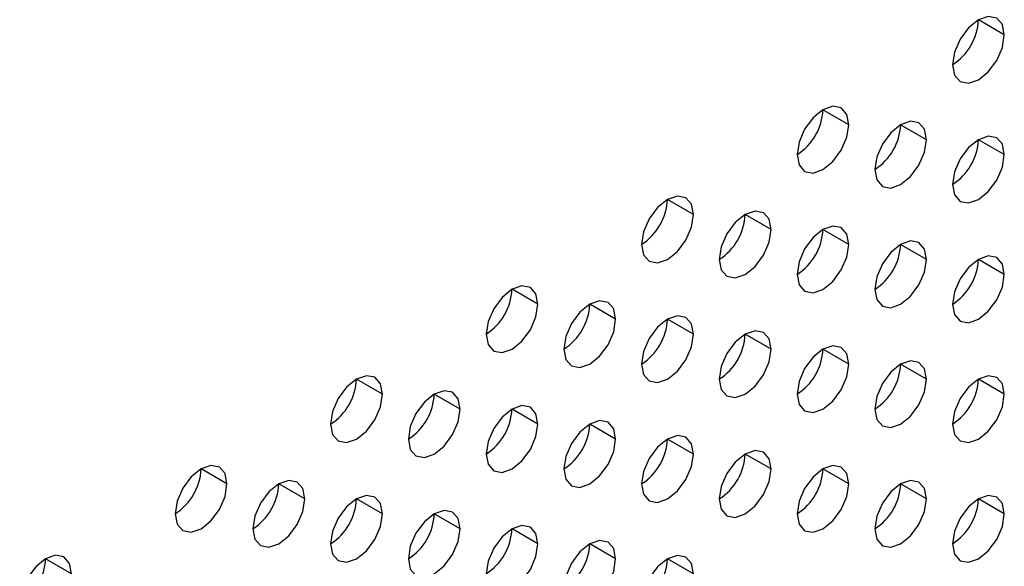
# Model space of a CAD drawing. Header units: millimetres. Extents: x 0 to 1118, y 0 to 864.
# Tile 265 of 438: x 967.79 to 970.48, y 665.64 to 667.13. Entities that reach past the tile are written whole.
import ezdxf

# ---------------------------------------------------------------- set-up
doc = ezdxf.new("R2010")
doc.units = ezdxf.units.MM

msp = doc.modelspace()

# ---------------------------------------------------------------- linework, layer by layer
at = {"color": 7, "linetype": 'Continuous', "lineweight": 25}
for p, q in [((970.4818, 667.0918), (970.411, 667.1326)), ((970.0575, 666.8469), (969.9868, 666.8877)), ((970.2696, 666.806), (970.1989, 666.8469)), ((970.4818, 666.7652), (970.411, 666.806)), ((969.6332, 666.602), (969.5625, 666.6428)), ((969.8454, 666.5611), (969.7746, 666.6019)), ((970.0575, 666.5203), (969.9868, 666.5611)), ((970.2696, 666.4794), (970.1989, 666.5203)), ((970.4818, 666.4386), (970.411, 666.4794)), ((969.209, 666.357), (969.1383, 666.3979)), ((969.4211, 666.3162), (969.3504, 666.357)), ((969.6332, 666.2754), (969.5625, 666.3162)), ((969.8454, 666.2345), (969.7746, 666.2753)), ((970.0575, 666.1937), (969.9868, 666.2345)), ((970.2696, 666.1528), (970.1989, 666.1936)), ((968.7847, 666.1121), (968.714, 666.1529)), ((970.4818, 666.112), (970.411, 666.1528)), ((968.9968, 666.0713), (968.9261, 666.1121)), ((969.209, 666.0304), (969.1383, 666.0713)), ((969.4211, 665.9896), (969.3504, 666.0304)), ((969.6332, 665.9487), (969.5625, 665.9896)), ((969.8454, 665.9079), (969.7746, 665.9487)), ((968.3604, 665.8672), (968.2897, 665.908)), ((970.0575, 665.867), (969.9868, 665.9079)), ((968.5726, 665.8264), (968.5019, 665.8672)), ((970.2696, 665.8262), (970.1989, 665.867)), ((968.7847, 665.7855), (968.714, 665.8263)), ((970.4818, 665.7854), (970.411, 665.8262)), ((968.9968, 665.7447), (968.9261, 665.7855)), ((969.209, 665.7038), (969.1383, 665.7446)), ((969.4211, 665.663), (969.3504, 665.7038)), ((967.9362, 665.6223), (967.8655, 665.6631)), ((969.6332, 665.6221), (969.5625, 665.6629))]:
    msp.add_line(p, q, dxfattribs=at)
at = {"color": 7, "linetype": 'Continuous', "lineweight": 25, "flags": 128}
for points in [[(970.4818, 667.0918), (970.4764, 667.12), (970.461, 667.1376), (970.4381, 667.1421), (970.411, 667.1327), (970.384, 667.1108), (970.361, 667.0799), (970.3457, 667.0445), (970.3403, 667.0102)], [(970.3403, 667.0102), (970.3457, 666.982), (970.361, 666.9644), (970.384, 666.9599), (970.411, 666.9693), (970.4381, 666.9912), (970.461, 667.0221), (970.4764, 667.0575), (970.4818, 667.0918)], [(970.0575, 666.8469), (970.0521, 666.875), (970.0368, 666.8927), (970.0138, 666.8971), (969.9868, 666.8877), (969.9597, 666.8659), (969.9368, 666.8349), (969.9215, 666.7996), (969.9161, 666.7653)], [(969.9161, 666.7653), (969.9215, 666.7371), (969.9368, 666.7195), (969.9597, 666.715), (969.9868, 666.7244), (970.0138, 666.7463), (970.0368, 666.7772), (970.0521, 666.8125), (970.0575, 666.8469)], [(970.2696, 666.806), (970.2642, 666.8342), (970.2489, 666.8518), (970.226, 666.8563), (970.1989, 666.8469), (970.1719, 666.825), (970.1489, 666.7941), (970.1336, 666.7588), (970.1282, 666.7244)], [(970.4818, 666.7652), (970.4764, 666.7933), (970.461, 666.811), (970.4381, 666.8154), (970.411, 666.806), (970.384, 666.7842), (970.361, 666.7533), (970.3457, 666.7179), (970.3403, 666.6836)], [(970.1282, 666.7244), (970.1336, 666.6963), (970.1489, 666.6786), (970.1719, 666.6742), (970.1989, 666.6836), (970.226, 666.7054), (970.2489, 666.7364), (970.2642, 666.7717), (970.2696, 666.806)], [(970.3403, 666.6836), (970.3457, 666.6554), (970.361, 666.6378), (970.384, 666.6333), (970.411, 666.6427), (970.4381, 666.6646), (970.461, 666.6955), (970.4764, 666.7308), (970.4818, 666.7652)], [(969.6332, 666.602), (969.6278, 666.6301), (969.6125, 666.6478), (969.5896, 666.6522), (969.5625, 666.6428), (969.5355, 666.621), (969.5125, 666.59), (969.4972, 666.5547), (969.4918, 666.5203)], [(969.4918, 666.5203), (969.4972, 666.4922), (969.5125, 666.4745), (969.5355, 666.4701), (969.5625, 666.4795), (969.5896, 666.5013), (969.6125, 666.5323), (969.6278, 666.5676), (969.6332, 666.602)], [(969.8454, 666.5611), (969.84, 666.5893), (969.8246, 666.6069), (969.8017, 666.6114), (969.7746, 666.602), (969.7476, 666.5801), (969.7246, 666.5492), (969.7093, 666.5138), (969.7039, 666.4795)], [(970.0575, 666.5203), (970.0521, 666.5484), (970.0368, 666.5661), (970.0138, 666.5705), (969.9868, 666.5611), (969.9597, 666.5393), (969.9368, 666.5083), (969.9215, 666.473), (969.9161, 666.4386)], [(969.7039, 666.4795), (969.7093, 666.4513), (969.7246, 666.4337), (969.7476, 666.4292), (969.7746, 666.4387), (969.8017, 666.4605), (969.8246, 666.4914), (969.84, 666.5268), (969.8454, 666.5611)], [(969.9161, 666.4386), (969.9215, 666.4105), (969.9368, 666.3929), (969.9597, 666.3884), (969.9868, 666.3978), (970.0138, 666.4196), (970.0368, 666.4506), (970.0521, 666.4859), (970.0575, 666.5203)], [(970.2696, 666.4794), (970.2642, 666.5076), (970.2489, 666.5252), (970.226, 666.5297), (970.1989, 666.5203), (970.1719, 666.4984), (970.1489, 666.4675), (970.1336, 666.4321), (970.1282, 666.3978)], [(970.4818, 666.4386), (970.4764, 666.4667), (970.461, 666.4844), (970.4381, 666.4888), (970.411, 666.4794), (970.384, 666.4576), (970.361, 666.4266), (970.3457, 666.3913), (970.3403, 666.3569)], [(970.1282, 666.3978), (970.1336, 666.3697), (970.1489, 666.352), (970.1719, 666.3476), (970.1989, 666.357), (970.226, 666.3788), (970.2489, 666.4097), (970.2642, 666.4451), (970.2696, 666.4794)], [(970.3403, 666.3569), (970.3457, 666.3288), (970.361, 666.3112), (970.384, 666.3067), (970.411, 666.3161), (970.4381, 666.3379), (970.461, 666.3689), (970.4764, 666.4042), (970.4818, 666.4386)], [(969.209, 666.357), (969.2036, 666.3852), (969.1883, 666.4028), (969.1653, 666.4073), (969.1383, 666.3979), (969.1112, 666.376), (969.0883, 666.3451), (969.0729, 666.3098), (969.0675, 666.2754)], [(969.0675, 666.2754), (969.0729, 666.2473), (969.0883, 666.2296), (969.1112, 666.2252), (969.1383, 666.2346), (969.1653, 666.2564), (969.1883, 666.2874), (969.2036, 666.3227), (969.209, 666.357)], [(969.4211, 666.3162), (969.4157, 666.3443), (969.4004, 666.362), (969.3774, 666.3664), (969.3504, 666.357), (969.3233, 666.3352), (969.3004, 666.3043), (969.2851, 666.2689), (969.2797, 666.2346)], [(969.6332, 666.2754), (969.6278, 666.3035), (969.6125, 666.3211), (969.5896, 666.3256), (969.5625, 666.3162), (969.5355, 666.2944), (969.5125, 666.2634), (969.4972, 666.2281), (969.4918, 666.1937)], [(969.2797, 666.2346), (969.2851, 666.2064), (969.3004, 666.1888), (969.3233, 666.1843), (969.3504, 666.1937), (969.3774, 666.2156), (969.4004, 666.2465), (969.4157, 666.2818), (969.4211, 666.3162)], [(969.4918, 666.1937), (969.4972, 666.1656), (969.5125, 666.1479), (969.5355, 666.1435), (969.5625, 666.1529), (969.5896, 666.1747), (969.6125, 666.2057), (969.6278, 666.241), (969.6332, 666.2754)], [(969.8454, 666.2345), (969.84, 666.2626), (969.8246, 666.2803), (969.8017, 666.2847), (969.7746, 666.2753), (969.7476, 666.2535), (969.7246, 666.2226), (969.7093, 666.1872), (969.7039, 666.1529)], [(970.0575, 666.1937), (970.0521, 666.2218), (970.0368, 666.2394), (970.0138, 666.2439), (969.9868, 666.2345), (969.9597, 666.2127), (969.9368, 666.1817), (969.9215, 666.1464), (969.9161, 666.112)], [(969.7039, 666.1529), (969.7093, 666.1247), (969.7246, 666.1071), (969.7476, 666.1026), (969.7746, 666.112), (969.8017, 666.1339), (969.8246, 666.1648), (969.84, 666.2002), (969.8454, 666.2345)], [(969.9161, 666.112), (969.9215, 666.0839), (969.9368, 666.0662), (969.9597, 666.0618), (969.9868, 666.0712), (970.0138, 666.093), (970.0368, 666.124), (970.0521, 666.1593), (970.0575, 666.1937)], [(970.2696, 666.1528), (970.2642, 666.181), (970.2489, 666.1986), (970.226, 666.2031), (970.1989, 666.1936), (970.1719, 666.1718), (970.1489, 666.1409), (970.1336, 666.1055), (970.1282, 666.0712)], [(968.7847, 666.1121), (968.7793, 666.1403), (968.764, 666.1579), (968.741, 666.1624), (968.714, 666.153), (968.6869, 666.1311), (968.664, 666.1002), (968.6487, 666.0648), (968.6433, 666.0305)], [(970.1282, 666.0712), (970.1336, 666.043), (970.1489, 666.0254), (970.1719, 666.0209), (970.1989, 666.0303), (970.226, 666.0522), (970.2489, 666.0831), (970.2642, 666.1185), (970.2696, 666.1528)], [(970.4818, 666.112), (970.4764, 666.1401), (970.461, 666.1578), (970.4381, 666.1622), (970.411, 666.1528), (970.384, 666.131), (970.361, 666.1), (970.3457, 666.0647), (970.3403, 666.0303)], [(968.6433, 666.0305), (968.6487, 666.0023), (968.664, 665.9847), (968.6869, 665.9802), (968.714, 665.9897), (968.741, 666.0115), (968.764, 666.0424), (968.7793, 666.0778), (968.7847, 666.1121)], [(968.9968, 666.0713), (968.9914, 666.0994), (968.9761, 666.1171), (968.9532, 666.1215), (968.9261, 666.1121), (968.8991, 666.0903), (968.8761, 666.0593), (968.8608, 666.024), (968.8554, 665.9896)], [(970.3403, 666.0303), (970.3457, 666.0022), (970.361, 665.9845), (970.384, 665.9801), (970.411, 665.9895), (970.4381, 666.0113), (970.461, 666.0423), (970.4764, 666.0776), (970.4818, 666.112)], [(968.8554, 665.9896), (968.8608, 665.9615), (968.8761, 665.9439), (968.8991, 665.9394), (968.9261, 665.9488), (968.9532, 665.9706), (968.9761, 666.0016), (968.9914, 666.0369), (968.9968, 666.0713)], [(969.209, 666.0304), (969.2036, 666.0586), (969.1883, 666.0762), (969.1653, 666.0807), (969.1383, 666.0713), (969.1112, 666.0494), (969.0883, 666.0185), (969.0729, 665.9831), (969.0675, 665.9488)], [(969.0675, 665.9488), (969.0729, 665.9207), (969.0883, 665.903), (969.1112, 665.8986), (969.1383, 665.908), (969.1653, 665.9298), (969.1883, 665.9607), (969.2036, 665.9961), (969.209, 666.0304)], [(969.4211, 665.9896), (969.4157, 666.0177), (969.4004, 666.0354), (969.3774, 666.0398), (969.3504, 666.0304), (969.3233, 666.0086), (969.3004, 665.9776), (969.2851, 665.9423), (969.2797, 665.9079)], [(969.2797, 665.9079), (969.2851, 665.8798), (969.3004, 665.8622), (969.3233, 665.8577), (969.3504, 665.8671), (969.3774, 665.8889), (969.4004, 665.9199), (969.4157, 665.9552), (969.4211, 665.9896)], [(969.6332, 665.9487), (969.6278, 665.9769), (969.6125, 665.9945), (969.5896, 665.999), (969.5625, 665.9896), (969.5355, 665.9677), (969.5125, 665.9368), (969.4972, 665.9015), (969.4918, 665.8671)], [(969.4918, 665.8671), (969.4972, 665.839), (969.5125, 665.8213), (969.5355, 665.8169), (969.5625, 665.8263), (969.5896, 665.8481), (969.6125, 665.879), (969.6278, 665.9144), (969.6332, 665.9487)], [(969.8454, 665.9079), (969.84, 665.936), (969.8246, 665.9537), (969.8017, 665.9581), (969.7746, 665.9487), (969.7476, 665.9269), (969.7246, 665.8959), (969.7093, 665.8606), (969.7039, 665.8263)], [(968.3604, 665.8672), (968.3551, 665.8953), (968.3397, 665.913), (968.3168, 665.9174), (968.2897, 665.908), (968.2627, 665.8862), (968.2397, 665.8553), (968.2244, 665.8199), (968.219, 665.7856)], [(969.7039, 665.8263), (969.7093, 665.7981), (969.7246, 665.7805), (969.7476, 665.776), (969.7746, 665.7854), (969.8017, 665.8073), (969.8246, 665.8382), (969.84, 665.8735), (969.8454, 665.9079)], [(970.0575, 665.867), (970.0521, 665.8952), (970.0368, 665.9128), (970.0138, 665.9173), (969.9868, 665.9079), (969.9597, 665.886), (969.9368, 665.8551), (969.9215, 665.8198), (969.9161, 665.7854)], [(968.219, 665.7856), (968.2244, 665.7574), (968.2397, 665.7398), (968.2627, 665.7353), (968.2897, 665.7447), (968.3168, 665.7666), (968.3397, 665.7975), (968.3551, 665.8328), (968.3604, 665.8672)], [(968.5726, 665.8264), (968.5672, 665.8545), (968.5519, 665.8721), (968.5289, 665.8766), (968.5019, 665.8672), (968.4748, 665.8454), (968.4519, 665.8144), (968.4365, 665.7791), (968.4311, 665.7447)], [(969.9161, 665.7854), (969.9215, 665.7573), (969.9368, 665.7396), (969.9597, 665.7352), (969.9868, 665.7446), (970.0138, 665.7664), (970.0368, 665.7974), (970.0521, 665.8327), (970.0575, 665.867)], [(970.2696, 665.8262), (970.2642, 665.8543), (970.2489, 665.872), (970.226, 665.8764), (970.1989, 665.867), (970.1719, 665.8452), (970.1489, 665.8143), (970.1336, 665.7789), (970.1282, 665.7446)], [(968.4311, 665.7447), (968.4365, 665.7166), (968.4519, 665.6989), (968.4748, 665.6945), (968.5019, 665.7039), (968.5289, 665.7257), (968.5519, 665.7567), (968.5672, 665.792), (968.5726, 665.8264)], [(968.7847, 665.7855), (968.7793, 665.8137), (968.764, 665.8313), (968.741, 665.8358), (968.714, 665.8263), (968.6869, 665.8045), (968.664, 665.7736), (968.6487, 665.7382), (968.6433, 665.7039)], [(970.1282, 665.7446), (970.1336, 665.7164), (970.1489, 665.6988), (970.1719, 665.6943), (970.1989, 665.7037), (970.226, 665.7256), (970.2489, 665.7565), (970.2642, 665.7918), (970.2696, 665.8262)], [(970.4818, 665.7854), (970.4764, 665.8135), (970.461, 665.8311), (970.4381, 665.8356), (970.411, 665.8262), (970.384, 665.8043), (970.361, 665.7734), (970.3457, 665.7381), (970.3403, 665.7037)], [(968.9968, 665.7447), (968.9914, 665.7728), (968.9761, 665.7904), (968.9532, 665.7949), (968.9261, 665.7855), (968.8991, 665.7637), (968.8761, 665.7327), (968.8608, 665.6974), (968.8554, 665.663)], [(968.6433, 665.7039), (968.6487, 665.6757), (968.664, 665.6581), (968.6869, 665.6536), (968.714, 665.663), (968.741, 665.6849), (968.764, 665.7158), (968.7793, 665.7512), (968.7847, 665.7855)], [(970.3403, 665.7037), (970.3457, 665.6756), (970.361, 665.6579), (970.384, 665.6535), (970.411, 665.6629), (970.4381, 665.6847), (970.461, 665.7157), (970.4764, 665.751), (970.4818, 665.7854)], [(968.8554, 665.663), (968.8608, 665.6349), (968.8761, 665.6172), (968.8991, 665.6128), (968.9261, 665.6222), (968.9532, 665.644), (968.9761, 665.675), (968.9914, 665.7103), (968.9968, 665.7447)], [(969.209, 665.7038), (969.2036, 665.732), (969.1883, 665.7496), (969.1653, 665.7541), (969.1383, 665.7447), (969.1112, 665.7228), (969.0883, 665.6919), (969.0729, 665.6565), (969.0675, 665.6222)], [(969.4211, 665.663), (969.4157, 665.6911), (969.4004, 665.7088), (969.3774, 665.7132), (969.3504, 665.7038), (969.3233, 665.682), (969.3004, 665.651), (969.2851, 665.6157), (969.2797, 665.5813)], [(969.0675, 665.6222), (969.0729, 665.594), (969.0883, 665.5764), (969.1112, 665.5719), (969.1383, 665.5813), (969.1653, 665.6032), (969.1883, 665.6341), (969.2036, 665.6695), (969.209, 665.7038)], [(967.9362, 665.6223), (967.9308, 665.6504), (967.9155, 665.6681), (967.8925, 665.6725), (967.8655, 665.6631), (967.8384, 665.6413), (967.8155, 665.6103), (967.8001, 665.575), (967.7947, 665.5406)], [(969.2797, 665.5813), (969.2851, 665.5532), (969.3004, 665.5355), (969.3233, 665.5311), (969.3504, 665.5405), (969.3774, 665.5623), (969.4004, 665.5933), (969.4157, 665.6286), (969.4211, 665.663)], [(969.6332, 665.6221), (969.6278, 665.6503), (969.6125, 665.6679), (969.5896, 665.6724), (969.5625, 665.663), (969.5355, 665.6411), (969.5125, 665.6102), (969.4972, 665.5748), (969.4918, 665.5405)]]:
    msp.add_lwpolyline(points, dxfattribs=at)
at = {"color": 7, "linetype": 'Continuous', "lineweight": 25}
for centre in [(970.2575, 667.1396), (969.8333, 666.8947), (970.0454, 666.8539), (970.2575, 666.813), (969.409, 666.6498), (969.6211, 666.6089), (969.8333, 666.5681), (970.0454, 666.5272), (970.2575, 666.4864), (968.9847, 666.4049), (969.1969, 666.364), (969.409, 666.3232), (969.6211, 666.2823), (969.8333, 666.2415), (970.0454, 666.2006), (968.5605, 666.1599), (970.2575, 666.1598), (968.7726, 666.1191), (968.9847, 666.0782), (969.1969, 666.0374), (969.409, 665.9965), (969.6211, 665.9557), (968.1362, 665.915), (969.8333, 665.9149), (968.3483, 665.8742), (970.0454, 665.874), (968.5605, 665.8333), (970.2575, 665.8332), (968.7726, 665.7925), (968.9847, 665.7516), (969.1969, 665.7108), (967.7119, 665.6701), (969.409, 665.6699)]:
    msp.add_arc(centre, 0.1537, 302.6055, 357.3945, dxfattribs=at)

doc.saveas('drawing.dxf')
